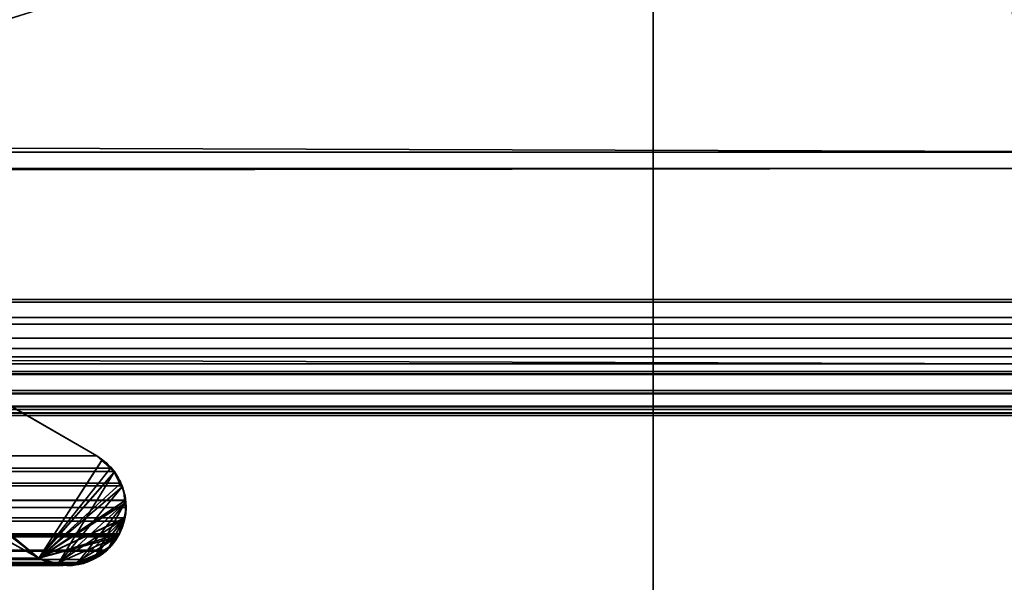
# Model space of a CAD drawing. Header units: millimetres. Extents: x -508 to 6708, y -115 to 193.
# Tile 619 of 656: x 1854.98 to 1861.23, y -5.85 to -2.28. Entities that reach past the tile are written whole.
import ezdxf

# ---------------------------------------------------------------- set-up
doc = ezdxf.new("R2010")
doc.units = ezdxf.units.MM
doc.layers.add('151', color=7, linetype='Continuous', true_color=0xffffff)

# ---------------------------------------------------------------- blocks, each defined once
blk = doc.blocks.new('UG_SURFACE_002')
at = {"layer": '151', "color": 252, "linetype": 'Continuous', "lineweight": 35}
for points in [[(2057.4999, -10, 2215.25), (2057.4999, 174.4, 2215.25), (942.5, 174.4, 2215.25), (942.5, -10, 2215.25)], [(1092.5, -10, 2065.2499), (1092.5, 174.4, 2065.2499), (1907.5, 174.4, 2065.2499), (1907.5, -10, 2065.2499)]]:
    blk.add_3dface(points, dxfattribs=at)
blk = doc.blocks.new('UG_SURFACE_143')
at = {"layer": '151', "color": 7, "linetype": 'Continuous', "lineweight": 35}
for points in [[(1141, -26, 2017), (1859, -26, 2017), (1859, 0, 2017), (1141, 0, 2017)], [(1859, 0, 2), (1859, 0, 2017), (1859, -9, 30.5)], [(1859, 0, 2017), (1859, -26, 2017), (1859, -26), (1859, -22.5, 30.5)], [(1859, -22.5, 30.5), (1859, -9, 30.5), (1859, 0, 2017)], [(1859, -9, 30.5), (1859, -9), (1859, -2), (1859, 0, 2)], [(1141, -9), (1141, -2), (1859, -2), (1859, -9)]]:
    blk.add_3dface(points, dxfattribs=at)
blk = doc.blocks.new('UG_SURFACE_148')
at = {"layer": '151', "color": 252, "linetype": 'Continuous', "lineweight": 35}
for points in [[(1135.5, -21.92, 2021.75), (1864.5, -21.92, 2021.75), (1864.5, 13.42, 2021.75), (1135.5, 13.42, 2021.75)], [(1137, -21.92, 2020.2501), (1137, 13.42, 2020.2501), (1863, 13.42, 2020.2501), (1863, -21.92, 2020.2501)]]:
    blk.add_3dface(points, dxfattribs=at)
blk = doc.blocks.new('UG_SURFACE_151')
at = {"layer": '151', "color": 252, "linetype": 'Continuous', "lineweight": 35}
for points in [[(1153, 3.0145, -6.75), (1138, 3.0145, -6.75), (1138, -16.9528, -6.75), (1862, -16.9528, -6.75)], [(1847, 3.0145, -7.75), (1862, 3.0145, -7.75), (1862, -16.9528, -7.75), (1138, -16.9528, -7.75)], [(1847, 3.0145, -6.75), (1153, 3.0145, -6.75), (1862, -16.9528, -6.75)], [(1862, -16.9528, -6.75), (1862, 3.0145, -6.75), (1847, 3.0145, -6.75)]]:
    blk.add_3dface(points, dxfattribs=at)
blk = doc.blocks.new('UG_SURFACE_155')
at = {"layer": '151', "color": 7, "linetype": 'Continuous', "lineweight": 35}
for points in [[(1862.3573, -3.122, 2019.6073), (1137.7392, -0.6892, 2019.5107), (1137.651, -3.0879, 2019.5992)], [(1862.3573, -3.122, 2019.6073), (1862.2143, -0.6902, 2019.4643), (1137.7392, -0.6892, 2019.5107)], [(1848.5944, -1.0688, 2005.8444), (1850.7098, -2.2961, 2007.9598), (1855.1005, -5.6975, 2012.3506), (1847.7236, -1.597, 2004.9736)], [(1847.7236, -1.597, 2004.9736), (1855.1005, -5.6975, 2012.3506), (1144.8995, -5.6975, 2012.3506), (1152.2764, -1.597, 2004.9736)], [(1138.6945, -2.2, 2018.5554), (1861.3462, -2.1825, 2018.5962), (1861.8258, -4.4654, 2019.0759)], [(1861.8258, -4.4654, 2019.0759), (1138.1754, -4.4656, 2019.0747), (1138.6945, -2.2, 2018.5554)], [(1855.1005, -5.6975, 2012.3506), (1850.7098, -2.2961, 2007.9598), (1851.6825, -2.8586, 2008.9326)], [(1855.4683, -5.0486, 2012.7182), (1851.6825, -2.8586, 2008.9326), (1148.3175, -2.8586, 2008.9326), (1144.5317, -5.0486, 2012.7182)], [(1851.6825, -2.8586, 2008.9326), (1855.4683, -5.0486, 2012.7182), (1855.5566, -5.1271, 2012.8067), (1855.1005, -5.6975, 2012.3506)], [(1137.651, -3.0879, 2019.5992), (1137.5993, -3.223, 2019.6507), (1862.3973, -3.2256, 2019.6474)], [(1137.651, -3.0879, 2019.5992), (1862.3973, -3.2256, 2019.6474), (1862.3573, -3.122, 2019.6073)], [(1862.3973, -3.2256, 2019.6474), (1137.5993, -3.223, 2019.6507), (1137.2817, -4.0566, 2019.9683)], [(1137.2817, -4.0566, 2019.9683), (1862.7183, -4.0566, 2019.9683), (1862.3973, -3.2256, 2019.6474)], [(1137.2749, -4.074, 2019.9752), (1862.7251, -4.074, 2019.9752), (1862.7183, -4.0566, 2019.9683), (1137.2817, -4.0566, 2019.9683)], [(1862.7634, -4.1716, 2020.0133), (1862.7251, -4.074, 2019.9752), (1137.2749, -4.074, 2019.9752), (1137.2366, -4.1716, 2020.0133)], [(1137.2366, -4.1716, 2020.0133), (1137.2318, -4.2122, 2020.0181), (1862.7682, -4.2122, 2020.0181)], [(1137.2366, -4.1716, 2020.0133), (1862.7682, -4.2122, 2020.0181), (1862.7634, -4.1716, 2020.0133)], [(1862.7787, -4.3021, 2020.0286), (1137.2318, -4.2122, 2020.0181), (1137.2213, -4.3021, 2020.0286)], [(1862.7787, -4.3021, 2020.0286), (1862.7682, -4.2122, 2020.0181), (1137.2318, -4.2122, 2020.0181)], [(1137.2213, -4.3021, 2020.0286), (1137.2303, -4.3666, 2020.0198), (1862.7697, -4.3666, 2020.0198), (1862.7787, -4.3021, 2020.0286)], [(1862.7697, -4.3666, 2020.0198), (1137.2303, -4.3666, 2020.0198), (1137.2378, -4.4209, 2020.0121)], [(1862.7622, -4.4209, 2020.0121), (1862.7697, -4.3666, 2020.0198), (1137.2378, -4.4209, 2020.0121)], [(1137.2378, -4.4209, 2020.0121), (1137.2737, -4.513, 2019.9764), (1862.7263, -4.513, 2019.9764), (1862.7622, -4.4209, 2020.0121)], [(1861.8398, -4.5319, 2019.0897), (1138.1602, -4.5319, 2019.0897), (1138.1754, -4.4656, 2019.0747)], [(1138.1754, -4.4656, 2019.0747), (1861.8258, -4.4654, 2019.0759), (1861.8398, -4.5319, 2019.0897)], [(1862.7204, -4.5281, 2019.9704), (1137.2737, -4.513, 2019.9764), (1137.2796, -4.5281, 2019.9704)], [(1862.7204, -4.5281, 2019.9704), (1862.7263, -4.513, 2019.9764), (1137.2737, -4.513, 2019.9764)], [(1137.2796, -4.5281, 2019.9704), (1137.359, -4.634, 2019.891), (1862.641, -4.634, 2019.891), (1862.7204, -4.5281, 2019.9704)], [(1138.0705, -4.6511, 2019.1796), (1861.8398, -4.5319, 2019.0897), (1861.9295, -4.6511, 2019.1796)], [(1138.0705, -4.6511, 2019.1796), (1138.1602, -4.5319, 2019.0897), (1861.8398, -4.5319, 2019.0897)], [(1862.641, -4.634, 2019.891), (1137.359, -4.634, 2019.891), (1137.3727, -4.6524, 2019.8772)], [(1862.6273, -4.6524, 2019.8772), (1862.641, -4.634, 2019.891), (1137.3727, -4.6524, 2019.8772)], [(1137.3727, -4.6524, 2019.8772), (1137.4831, -4.7332, 2019.7668), (1862.5169, -4.7332, 2019.7668), (1862.6273, -4.6524, 2019.8772)], [(1138.0633, -4.6559, 2019.1867), (1861.9367, -4.6559, 2019.1867), (1862.0602, -4.7382, 2019.3102), (1137.9398, -4.7382, 2019.3102)], [(1861.9295, -4.6511, 2019.1796), (1138.0633, -4.6559, 2019.1867), (1138.0705, -4.6511, 2019.1796)], [(1861.9295, -4.6511, 2019.1796), (1861.9367, -4.6559, 2019.1867), (1138.0633, -4.6559, 2019.1867)], [(1137.4996, -4.7378, 2019.7504), (1862.5004, -4.7378, 2019.7504), (1862.5169, -4.7332, 2019.7668), (1137.4831, -4.7332, 2019.7668)], [(1137.6394, -4.7769, 2019.6106), (1862.3606, -4.7769, 2019.6106), (1862.5004, -4.7378, 2019.7504), (1137.4996, -4.7378, 2019.7504)], [(1137.9164, -4.7538, 2019.3336), (1862.0602, -4.7382, 2019.3102), (1862.0836, -4.7538, 2019.3336)], [(1137.9164, -4.7538, 2019.3336), (1137.9398, -4.7382, 2019.3102), (1862.0602, -4.7382, 2019.3102)], [(1862.3027, -4.7931, 2019.5527), (1137.6394, -4.7769, 2019.6106), (1137.6973, -4.7931, 2019.5527)], [(1862.3027, -4.7931, 2019.5527), (1862.3606, -4.7769, 2019.6106), (1137.6394, -4.7769, 2019.6106)], [(1137.6973, -4.7931, 2019.5527), (1862.2063, -4.7758, 2019.4564), (1862.3027, -4.7931, 2019.5527)], [(1137.6973, -4.7931, 2019.5527), (1137.7937, -4.7758, 2019.4564), (1862.2063, -4.7758, 2019.4564)], [(1862.0836, -4.7538, 2019.3336), (1137.7937, -4.7758, 2019.4564), (1137.9164, -4.7538, 2019.3336)], [(1862.0836, -4.7538, 2019.3336), (1862.2063, -4.7758, 2019.4564), (1137.7937, -4.7758, 2019.4564)], [(1144.4434, -5.1271, 2012.8067), (1855.5566, -5.1271, 2012.8067), (1855.4683, -5.0486, 2012.7182), (1144.5317, -5.0486, 2012.7182)], [(1144.3791, -5.2216, 2012.871), (1855.6209, -5.2216, 2012.871), (1855.5806, -5.1484, 2012.8305)], [(1144.4194, -5.1484, 2012.8305), (1144.3791, -5.2216, 2012.871), (1855.5806, -5.1484, 2012.8305)], [(1855.5806, -5.1484, 2012.8305), (1855.5566, -5.1271, 2012.8067), (1144.4434, -5.1271, 2012.8067), (1144.4194, -5.1484, 2012.8305)], [(1855.5566, -5.1271, 2012.8067), (1855.5806, -5.1484, 2012.8305), (1855.6209, -5.2216, 2012.871), (1855.1005, -5.6975, 2012.3506)], [(1144.3703, -5.2376, 2012.8798), (1144.3479, -5.3284, 2012.902), (1855.6521, -5.3284, 2012.902)], [(1855.6297, -5.2376, 2012.8798), (1855.6209, -5.2216, 2012.871), (1144.3791, -5.2216, 2012.871), (1144.3703, -5.2376, 2012.8798)], [(1144.3703, -5.2376, 2012.8798), (1855.6521, -5.3284, 2012.902), (1855.6297, -5.2376, 2012.8798)], [(1855.1005, -5.6975, 2012.3506), (1855.6209, -5.2216, 2012.871), (1855.6297, -5.2376, 2012.8798), (1855.6521, -5.3284, 2012.902)], [(1855.6522, -5.3304, 2012.9023), (1144.3478, -5.3304, 2012.9023), (1144.3454, -5.3759, 2012.9046)], [(1855.6546, -5.3759, 2012.9046), (1855.6522, -5.3304, 2012.9023), (1144.3454, -5.3759, 2012.9046)], [(1144.3479, -5.3284, 2012.902), (1144.3478, -5.3304, 2012.9023), (1855.6522, -5.3304, 2012.9023)], [(1144.3479, -5.3284, 2012.902), (1855.6522, -5.3304, 2012.9023), (1855.6521, -5.3284, 2012.902)], [(1855.6521, -5.3284, 2012.902), (1855.6522, -5.3304, 2012.9023), (1855.1005, -5.6975, 2012.3506)], [(1855.1005, -5.6975, 2012.3506), (1855.6522, -5.3304, 2012.9023), (1855.6546, -5.3759, 2012.9046), (1855.6461, -5.441, 2012.8961)], [(1144.3454, -5.3759, 2012.9046), (1144.3539, -5.441, 2012.8961), (1855.6461, -5.441, 2012.8961), (1855.6546, -5.3759, 2012.9046)], [(1144.3539, -5.441, 2012.8961), (1855.6129, -5.5429, 2012.8629), (1855.6432, -5.4634, 2012.8932)], [(1855.6129, -5.5429, 2012.8629), (1144.3539, -5.441, 2012.8961), (1144.3568, -5.4634, 2012.8932)], [(1855.6432, -5.4634, 2012.8932), (1855.6461, -5.441, 2012.8961), (1144.3539, -5.441, 2012.8961)], [(1144.3568, -5.4634, 2012.8932), (1144.3923, -5.5523, 2012.8577), (1855.6077, -5.5523, 2012.8577)], [(1855.6077, -5.5523, 2012.8577), (1855.6129, -5.5429, 2012.8629), (1144.3568, -5.4634, 2012.8932)], [(1855.1005, -5.6975, 2012.3506), (1855.6461, -5.441, 2012.8961), (1855.6432, -5.4634, 2012.8932), (1855.6129, -5.5429, 2012.8629)], [(1144.3998, -5.5617, 2012.8503), (1855.6002, -5.5617, 2012.8503), (1855.6077, -5.5523, 2012.8577), (1144.3923, -5.5523, 2012.8577)], [(1855.6129, -5.5429, 2012.8629), (1855.6077, -5.5523, 2012.8577), (1855.6002, -5.5617, 2012.8503), (1855.1005, -5.6975, 2012.3506)], [(1144.4683, -5.6469, 2012.7816), (1855.5317, -5.6469, 2012.7816), (1855.6002, -5.5617, 2012.8503), (1144.3998, -5.5617, 2012.8503)], [(1855.2129, -5.7307, 2012.4631), (1855.1005, -5.6975, 2012.3506), (1855.6002, -5.5617, 2012.8503)], [(1855.3233, -5.735, 2012.5732), (1855.2562, -5.7435, 2012.5062), (1855.2129, -5.7307, 2012.4631), (1855.6002, -5.5617, 2012.8503)], [(1855.3233, -5.735, 2012.5732), (1855.6002, -5.5617, 2012.8503), (1855.5317, -5.6469, 2012.7816)], [(1855.5276, -5.6518, 2012.7778), (1144.4683, -5.6469, 2012.7816), (1144.4724, -5.6518, 2012.7778)], [(1855.5276, -5.6518, 2012.7778), (1855.5317, -5.6469, 2012.7816), (1144.4683, -5.6469, 2012.7816)], [(1144.4724, -5.6518, 2012.7778), (1144.5671, -5.706, 2012.6829), (1855.4329, -5.706, 2012.6829), (1855.5276, -5.6518, 2012.7778)], [(1855.3233, -5.735, 2012.5732), (1855.5317, -5.6469, 2012.7816), (1855.5276, -5.6518, 2012.7778), (1855.4329, -5.706, 2012.6829)], [(1855.4329, -5.706, 2012.6829), (1144.5671, -5.706, 2012.6829), (1144.6013, -5.7255, 2012.6486)], [(1855.3987, -5.7255, 2012.6486), (1855.4329, -5.706, 2012.6829), (1144.6013, -5.7255, 2012.6486)], [(1144.6013, -5.7255, 2012.6486), (1144.6767, -5.735, 2012.5732), (1855.3233, -5.735, 2012.5732), (1855.3987, -5.7255, 2012.6486)], [(1855.2562, -5.7435, 2012.5062), (1144.6767, -5.735, 2012.5732), (1144.7438, -5.7435, 2012.5062)], [(1855.2562, -5.7435, 2012.5062), (1855.3233, -5.735, 2012.5732), (1144.6767, -5.735, 2012.5732)], [(1144.7438, -5.7435, 2012.5062), (1855.2129, -5.7307, 2012.4631), (1855.2562, -5.7435, 2012.5062)], [(1144.7438, -5.7435, 2012.5062), (1144.7871, -5.7307, 2012.4631), (1855.2129, -5.7307, 2012.4631)], [(1144.8995, -5.6975, 2012.3506), (1855.1005, -5.6975, 2012.3506), (1855.2129, -5.7307, 2012.4631), (1144.7871, -5.7307, 2012.4631)], [(1855.4329, -5.706, 2012.6829), (1855.3987, -5.7255, 2012.6486), (1855.3233, -5.735, 2012.5732)]]:
    blk.add_3dface(points, dxfattribs=at)
blk = doc.blocks.new('UG_SURFACE_156')
at = {"layer": '151', "color": 7, "linetype": 'Continuous', "lineweight": 35}
for points in [[(1856.1804, -1.6067, -7.75), (1854.544, -2.3769, -7.75), (1854.3274, -1.6193, -7.75), (1855.942, -0.8311, -7.75)], [(1848.5944, -1.0688, -7.75), (1850.7098, -2.2961, -7.75), (1855.1005, -5.6975, -7.75), (1847.7236, -1.597, -7.75)], [(1847.7236, -1.597, 2004.9736), (1855.1005, -5.6975, 2012.3506), (1850.7098, -2.2961, 2007.9598), (1848.5944, -1.0688, 2005.8444)], [(1847.7236, -1.597, -7.75), (1855.1005, -5.6975, -7.75), (1855.1005, -5.6975, 2012.3506), (1847.7236, -1.597, 2004.9736)], [(1854.0114, -2.2478, 2011.2615), (1854.544, -2.3769, -7.75), (1856.1804, -1.6067, -7.75)], [(1855.1005, -5.6975, -7.75), (1850.7098, -2.2961, -7.75), (1851.6825, -2.8586, -7.75)], [(1850.7098, -2.2961, 2007.9598), (1855.1005, -5.6975, 2012.3506), (1851.6818, -2.8582, 2008.9319)], [(1851.6825, -2.8586, 2008.9326), (1851.6818, -2.8582, 2008.9319), (1855.1005, -5.6975, 2012.3506)], [(1855.4683, -5.0486, -7.75), (1851.6825, -2.8586, -7.75), (1851.6825, -2.8586, 2008.9326), (1855.4683, -5.0486, 2012.7182)], [(1851.6825, -2.8586, -7.75), (1855.4683, -5.0486, -7.75), (1855.5, -5.0756, -7.75), (1855.1005, -5.6975, -7.75)], [(1855.1005, -5.6975, 2012.3506), (1855.5006, -5.0777, 2012.7506), (1855.4683, -5.0486, 2012.7182), (1851.6825, -2.8586, 2008.9326)], [(1855.5, -5.0756, -7.75), (1855.4683, -5.0486, -7.75), (1855.4683, -5.0486, 2012.7182)], [(1855.4683, -5.0486, 2012.7182), (1855.5006, -5.0777, 2012.7506), (1855.5, -5.0756, -7.75)], [(1855.5, -5.0756, -7.75), (1855.5713, -5.1364, -7.75), (1855.5794, -5.152, -7.75), (1855.1005, -5.6975, -7.75)], [(1855.1005, -5.6975, 2012.3506), (1855.582, -5.1509, 2012.8319), (1855.5006, -5.0777, 2012.7506)], [(1855.5713, -5.1364, -7.75), (1855.5, -5.0756, -7.75), (1855.5006, -5.0777, 2012.7506)], [(1855.5006, -5.0777, 2012.7506), (1855.582, -5.1509, 2012.8319), (1855.5713, -5.1364, -7.75)], [(1855.1005, -5.6975, 2012.3506), (1855.6288, -5.2465, 2012.8789), (1855.5834, -5.1522, 2012.8334), (1855.582, -5.1509, 2012.8319)], [(1855.2209, -5.7345, -7.75), (1855.1005, -5.6975, -7.75), (1855.5794, -5.152, -7.75)], [(1855.2209, -5.7345, -7.75), (1855.5794, -5.152, -7.75), (1855.6275, -5.2458, -7.75)], [(1855.582, -5.1509, 2012.8319), (1855.5794, -5.152, -7.75), (1855.5713, -5.1364, -7.75)], [(1855.6275, -5.2458, -7.75), (1855.5794, -5.152, -7.75), (1855.582, -5.1509, 2012.8319)], [(1855.582, -5.1509, 2012.8319), (1855.5834, -5.1522, 2012.8334), (1855.6275, -5.2458, -7.75)], [(1855.5834, -5.1522, 2012.8334), (1855.6288, -5.2465, 2012.8789), (1855.6275, -5.2458, -7.75)], [(1855.1005, -5.6975, 2012.3506), (1855.6505, -5.3457, 2012.9006), (1855.641, -5.2719, 2012.8911), (1855.6288, -5.2465, 2012.8789)], [(1855.6275, -5.2458, -7.75), (1855.641, -5.2719, -7.75), (1855.6477, -5.3454, -7.75), (1855.2209, -5.7345, -7.75)], [(1855.641, -5.2719, -7.75), (1855.6275, -5.2458, -7.75), (1855.6288, -5.2465, 2012.8789)], [(1855.6288, -5.2465, 2012.8789), (1855.641, -5.2719, 2012.8911), (1855.641, -5.2719, -7.75)], [(1855.6477, -5.3454, -7.75), (1855.641, -5.2719, -7.75), (1855.641, -5.2719, 2012.8911)], [(1855.641, -5.2719, 2012.8911), (1855.6505, -5.3457, 2012.9006), (1855.6477, -5.3454, -7.75)], [(1855.6434, -5.4464, 2012.8934), (1855.6546, -5.3771, 2012.9046), (1855.6505, -5.3457, 2012.9006), (1855.1005, -5.6975, 2012.3506)], [(1855.3406, -5.7341, -7.75), (1855.2481, -5.7429, -7.75), (1855.2209, -5.7345, -7.75), (1855.6477, -5.3454, -7.75)], [(1855.6477, -5.3454, -7.75), (1855.4572, -5.6916, -7.75), (1855.3842, -5.7299, -7.75), (1855.3406, -5.7341, -7.75)], [(1855.4572, -5.6916, -7.75), (1855.6477, -5.3454, -7.75), (1855.6532, -5.4056, -7.75), (1855.6408, -5.4457, -7.75)], [(1855.6532, -5.4056, -7.75), (1855.6477, -5.3454, -7.75), (1855.6505, -5.3457, 2012.9006)], [(1855.6505, -5.3457, 2012.9006), (1855.6546, -5.3771, 2012.9046), (1855.6532, -5.4056, -7.75)], [(1855.6434, -5.4464, 2012.8934), (1855.6408, -5.4457, -7.75), (1855.6532, -5.4056, -7.75)], [(1855.6532, -5.4056, -7.75), (1855.6546, -5.3771, 2012.9046), (1855.6434, -5.4464, 2012.8934)], [(1855.6434, -5.4464, 2012.8934), (1855.1005, -5.6975, 2012.3506), (1855.1594, -5.7238, 2012.4094), (1855.2198, -5.728, 2012.4698)], [(1855.6434, -5.4464, 2012.8934), (1855.2198, -5.728, 2012.4698), (1855.3413, -5.7364, 2012.5914)], [(1855.3413, -5.7364, 2012.5914), (1855.354, -5.7372, 2012.604), (1855.4581, -5.6873, 2012.7082), (1855.6434, -5.4464, 2012.8934)], [(1855.4572, -5.6916, -7.75), (1855.6408, -5.4457, -7.75), (1855.6077, -5.5523, -7.75), (1855.5456, -5.6273, -7.75)], [(1855.6434, -5.4464, 2012.8934), (1855.4581, -5.6873, 2012.7082), (1855.5471, -5.6262, 2012.7971)], [(1855.5471, -5.6262, 2012.7971), (1855.6077, -5.5523, 2012.8577), (1855.6373, -5.4839, 2012.8872), (1855.6434, -5.4464, 2012.8934)], [(1855.6408, -5.4457, -7.75), (1855.6373, -5.4839, 2012.8872), (1855.6077, -5.5523, 2012.8577)], [(1855.6077, -5.5523, 2012.8577), (1855.6077, -5.5523, -7.75), (1855.6408, -5.4457, -7.75)], [(1855.6408, -5.4457, -7.75), (1855.6434, -5.4464, 2012.8934), (1855.6373, -5.4839, 2012.8872)], [(1855.5471, -5.6262, 2012.7971), (1855.5456, -5.6273, -7.75), (1855.6077, -5.5523, -7.75)], [(1855.6077, -5.5523, -7.75), (1855.6077, -5.5523, 2012.8577), (1855.5471, -5.6262, 2012.7971)], [(1855.5456, -5.6273, -7.75), (1855.5194, -5.6589, -7.75), (1855.4572, -5.6916, -7.75)], [(1855.4581, -5.6873, 2012.7082), (1855.4572, -5.6916, -7.75), (1855.5194, -5.6589, -7.75)], [(1855.4581, -5.6873, 2012.7082), (1855.5222, -5.6566, 2012.7721), (1855.5471, -5.6262, 2012.7971)], [(1855.5194, -5.6589, -7.75), (1855.5222, -5.6566, 2012.7721), (1855.4581, -5.6873, 2012.7082)], [(1855.5222, -5.6566, 2012.7721), (1855.5194, -5.6589, -7.75), (1855.5456, -5.6273, -7.75)], [(1855.5456, -5.6273, -7.75), (1855.5471, -5.6262, 2012.7971), (1855.5222, -5.6566, 2012.7721)], [(1855.1594, -5.7238, 2012.4094), (1855.1005, -5.6975, -7.75), (1855.2209, -5.7345, -7.75)], [(1855.1594, -5.7238, 2012.4094), (1855.1005, -5.6975, 2012.3506), (1855.1005, -5.6975, -7.75)], [(1855.2209, -5.7345, -7.75), (1855.2198, -5.728, 2012.4698), (1855.1594, -5.7238, 2012.4094)], [(1855.3406, -5.7341, -7.75), (1855.3413, -5.7364, 2012.5914), (1855.2198, -5.728, 2012.4698)], [(1855.2198, -5.728, 2012.4698), (1855.2209, -5.7345, -7.75), (1855.2481, -5.7429, -7.75)], [(1855.2198, -5.728, 2012.4698), (1855.2481, -5.7429, -7.75), (1855.3406, -5.7341, -7.75)], [(1855.3413, -5.7364, 2012.5914), (1855.3406, -5.7341, -7.75), (1855.3842, -5.7299, -7.75)], [(1855.3842, -5.7299, -7.75), (1855.354, -5.7372, 2012.604), (1855.3413, -5.7364, 2012.5914)], [(1855.4572, -5.6916, -7.75), (1855.4581, -5.6873, 2012.7082), (1855.354, -5.7372, 2012.604)], [(1855.354, -5.7372, 2012.604), (1855.3842, -5.7299, -7.75), (1855.4572, -5.6916, -7.75)]]:
    blk.add_3dface(points, dxfattribs=at)

msp = doc.modelspace()

# ---------------------------------------------------------------- linework, layer by layer
at = {"layer": '151', "color": 253, "linetype": 'Continuous', "lineweight": -3}
for p, q in [((1859, 0, 2017), (1859, -26, 2017)), ((1847.7236, -1.597, -7.75), (1855.1005, -5.6975, -7.75)), ((1855.1005, -5.6975, 2012.3505), (1847.7236, -1.597, 2004.9736)), ((1847.7236, -1.597, 2004.9736), (1855.1005, -5.6975, 2012.3505)), ((1859, -2), (1859, -9)), ((1855.4683, -5.0486, 2012.7183), (1851.6825, -2.8586, 2008.9325)), ((1855.4683, -5.0486, -7.75), (1851.6825, -2.8586, -7.75)), ((1855.4683, -5.0486, 2012.7183), (1851.6825, -2.8586, 2008.9325)), ((1862.7183, -4.0566, 2019.9683), (1137.2817, -4.0566, 2019.9683)), ((1861.8398, -4.5319, 2019.0898), (1138.1602, -4.5319, 2019.0898)), ((1862.5169, -4.7332, 2019.7669), (1137.4831, -4.7332, 2019.7669)), ((1855.4683, -5.0486, 2012.7183), (1144.5317, -5.0486, 2012.7183)), ((1855.4683, -5.0486, -7.75), (1855.4683, -5.0486, 2012.7183)), ((1855.6078, -5.5523, 2012.8578), (1144.3922, -5.5523, 2012.8578)), ((1855.6078, -5.5523, -7.75), (1855.6078, -5.5523, 2012.8578)), ((1855.1005, -5.6975, 2012.3505), (1144.8995, -5.6975, 2012.3505)), ((1855.1005, -5.6975, -7.75), (1855.1005, -5.6975, 2012.3505))]:
    msp.add_line(p, q, dxfattribs=at)
for points, knots in [([(1851.7144, -2.4582, 2008.9644), (1852.8849, -2.6701, 2010.1349), (1854.0566, -2.583, 2011.3066), (1855.7688, -1.985, 2013.0188), (1856.3191, -1.7102, 2013.5691), (1857.3711, -0.9811, 2014.6211), (1857.8726, -0.5246, 2015.1226), (1858.3143, 0.0331, 2015.5643)], [0, 0, 0, 0, 0.5, 0.5, 0.75, 0.75, 1, 1, 1, 1]), ([(1861.1926, -0.4501, 2018.4426), (1861.143, -0.8016, 2018.393), (1861.1642, -1.1546, 2018.4142), (1861.2225, -1.8574, 2018.4725), (1861.2695, -2.2037, 2018.5195), (1861.4466, -3.232, 2018.6966), (1861.6093, -3.9028, 2018.8593), (1861.8398, -4.5319, 2019.0898)], [0, 0, 0, 0, 0.25, 0.25, 0.5, 0.5, 1, 1, 1, 1]), ([(1855.4683, -5.0486, 2012.7183), (1855.5092, -5.0723, 2012.7592), (1855.5485, -5.1054, 2012.7985), (1855.5999, -5.1743, 2012.8499), (1855.617, -5.2045, 2012.867), (1855.6406, -5.2658, 2012.8906), (1855.6484, -5.2968, 2012.8984), (1855.654, -5.3441, 2012.904), (1855.6548, -5.36, 2012.9048), (1855.6543, -5.4055, 2012.9043), (1855.6503, -5.4355, 2012.9003), (1855.636, -5.4917, 2012.886), (1855.6255, -5.5186, 2012.8755), (1855.6112, -5.5461, 2012.8612), (1855.6095, -5.5492, 2012.8595), (1855.6078, -5.5523, 2012.8578)], [0, 0, 0, 0, 0.297332, 0.297332, 0.475176, 0.475176, 0.626222, 0.626222, 0.700259, 0.700259, 0.839966, 0.839966, 0.981612, 0.981612, 1, 1, 1, 1]), ([(1855.6078, -5.5523, 2012.8578), (1855.5859, -5.5919, 2012.8359), (1855.5579, -5.6254, 2012.8079), (1855.4883, -5.6864, 2012.7383), (1855.4438, -5.7106, 2012.6938), (1855.3522, -5.7408, 2012.6022), (1855.3038, -5.7467, 2012.5538), (1855.2032, -5.7399, 2012.4532), (1855.1499, -5.7248, 2012.3999), (1855.1005, -5.6975, 2012.3505)], [0, 0, 0, 0, 0.194489, 0.194489, 0.448598, 0.448598, 0.709351, 0.709351, 1, 1, 1, 1])]:
    msp.add_open_spline(points, degree=3, knots=knots, dxfattribs=at)
for points in [[(1851.7144, -2.4582, -7.75), (1854.2053, -2.9092, -7.75), (1856.7426, -1.9513, -7.75), (1858.3143, 0.0331, -7.75)], [(1858.3143, 0.0331, 2015.5643), (1856.7426, -1.9513, 2013.9926), (1854.2053, -2.9092, 2011.4553), (1851.7144, -2.4582, 2008.9644)], [(1861.8398, -4.5319, 2019.0898), (1861.3398, -3.1669, 2018.5898), (1861.0783, -1.2606, 2018.3283), (1861.1926, -0.4501, 2018.4426)], [(1861.1926, -0.4501, -7.75), (1861.0783, -1.2606, -7.75), (1861.3398, -3.1669, -7.75), (1861.8398, -4.5319, -7.75)], [(1855.6078, -5.5523, -7.75), (1855.7065, -5.3746, -7.75), (1855.6442, -5.1502, -7.75), (1855.4683, -5.0486, -7.75)], [(1855.4683, -5.0486, 2012.7183), (1855.6442, -5.1502, 2012.8942), (1855.7065, -5.3746, 2012.9565), (1855.6078, -5.5523, 2012.8578)], [(1855.1005, -5.6975, -7.75), (1855.2807, -5.7973, -7.75), (1855.508, -5.7325, -7.75), (1855.6078, -5.5523, -7.75)], [(1855.6078, -5.5523, 2012.8578), (1855.508, -5.7325, 2012.758), (1855.2807, -5.7973, 2012.5307), (1855.1005, -5.6975, 2012.3505)]]:
    msp.add_open_spline(points, degree=3, dxfattribs=at)

# ---------------------------------------------------------------- block references
for name in ['UG_SURFACE_002', 'UG_SURFACE_151', 'UG_SURFACE_148', 'UG_SURFACE_155', 'UG_SURFACE_156', 'UG_SURFACE_143']:
    msp.add_blockref(name, (0, 0), dxfattribs=at)

doc.saveas('drawing.dxf')
